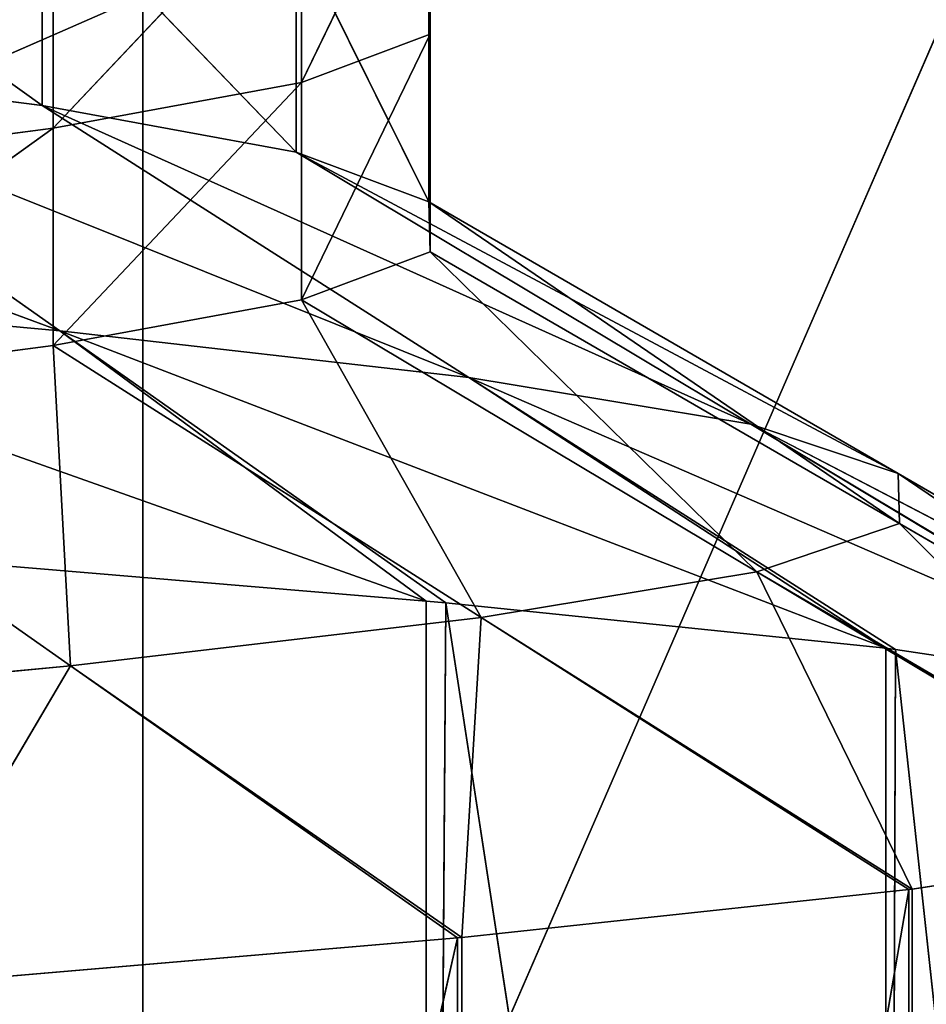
# Model space of a CAD drawing. Extents: x 12 to 103, y 2 to 366.
# Tile 473 of 656: x 60.936 to 61.457, y 245.355 to 245.921. Entities that reach past the tile are written whole.
import ezdxf

# ---------------------------------------------------------------- set-up
doc = ezdxf.new("R2010")
doc.units = 0
doc.header["$LTSCALE"] = 2.54
doc.layers.get('0').update_dxf_attribs({"color": 13, "linetype": 'CONTINUOUS'})

# ---------------------------------------------------------------- blocks, each defined once
blk = doc.blocks.new('SZCZOTKA_DO_WC_EQULA_WISZ_')
at = {"color": 0}
for p, q in [((61.17145, 246.06657, 58.50196), (61.17218, 245.91284, 58.93499)), ((61.17145, 246.06657, 58.50196), (61.17218, 245.91284, 58.93499)), ((61.17218, 246.03784, 58.93499), (61.09827, 245.88512, 59.35648)), ((61.17218, 246.03784, 58.93499), (61.09827, 245.88512, 59.35648)), ((61.17218, 246.03784, 58.93499), (61.17218, 245.91284, 58.93499)), ((61.17218, 246.03784, 58.93499), (61.17218, 245.91284, 58.93499)), ((60.73755, 246.02361, 57.31355), (60.94922, 245.87186, 57.6797)), ((60.73755, 246.02361, 57.31355), (60.94922, 245.87186, 57.6797)), ((61.09827, 246.01012, 59.35648), (60.95556, 245.85886, 59.75191)), ((61.09827, 246.01012, 59.35648), (60.95556, 245.85886, 59.75191)), ((61.09827, 246.01012, 59.35648), (61.09827, 245.88512, 59.35648)), ((61.09827, 246.01012, 59.35648), (61.09827, 245.88512, 59.35648)), ((60.94922, 245.99686, 57.6797), (60.94922, 245.87186, 57.6797)), ((60.94922, 245.99686, 57.6797), (60.94922, 245.87186, 57.6797)), ((60.94922, 245.99686, 57.6797), (61.09515, 245.845, 58.07724)), ((60.94922, 245.99686, 57.6797), (61.09515, 245.845, 58.07724)), ((60.95556, 245.98386, 59.75191), (60.95556, 245.85886, 59.75191)), ((60.95556, 245.98386, 59.75191), (60.95556, 245.85886, 59.75191)), ((61.09515, 245.97, 58.07724), (61.09515, 245.845, 58.07724)), ((61.09515, 245.97, 58.07724), (61.09515, 245.845, 58.07724)), ((61.09515, 245.97, 58.07724), (61.17145, 245.81657, 58.50196)), ((61.09515, 245.97, 58.07724), (61.17145, 245.81657, 58.50196)), ((61.17218, 245.91284, 58.93499), (61.17145, 245.94157, 58.50196)), ((61.17145, 245.94157, 58.50196), (61.17145, 245.81657, 58.50196)), ((61.17145, 245.94157, 58.50196), (61.17145, 245.81657, 58.50196)), ((61.17145, 245.94157, 58.50196), (61.17218, 245.78784, 58.93499)), ((61.17145, 245.94157, 58.50196), (61.17218, 245.78784, 58.93499)), ((61.17218, 245.91284, 58.93499), (61.17145, 245.94157, 58.50196)), ((56.43827, 243.935, 14.40648), (61.00701, 245.935, 14.40648)), ((56.43827, 243.935, 14.40648), (61.00701, 245.935, 14.40648)), ((61.47264, 245.935, 53.9595), (60.60375, 243.935, 53.55433)), ((61.47264, 245.935, 53.9595), (60.60375, 243.935, 53.55433)), ((61.00701, 243.935, 14.40648), (61.00701, 245.935, 14.40648)), ((61.00701, 243.935, 14.40648), (61.00701, 245.935, 14.40648)), ((60.46035, 245.92697, 56.98318), (60.95933, 245.74236, 57.15845)), ((60.46035, 245.92697, 56.98318), (60.95933, 245.74236, 57.15845)), ((61.09827, 245.88512, 59.35648), (61.17218, 245.91284, 58.93499)), ((61.17218, 245.91284, 58.93499), (61.09827, 245.76012, 59.35648)), ((61.17218, 245.91284, 58.93499), (61.09827, 245.76012, 59.35648)), ((61.09827, 245.88512, 59.35648), (61.17218, 245.91284, 58.93499)), ((61.17218, 245.91284, 58.93499), (61.17218, 245.78784, 58.93499)), ((61.17218, 245.91284, 58.93499), (61.17218, 245.78784, 58.93499)), ((60.94922, 245.87186, 57.6797), (60.73755, 245.89861, 57.31355)), ((61.1943, 245.71561, 57.56491), (60.73755, 245.89861, 57.31355)), ((60.94922, 245.87186, 57.6797), (60.73755, 245.89861, 57.31355)), ((60.95933, 245.74236, 57.15845), (60.73755, 245.89861, 57.31355)), ((61.1943, 245.71561, 57.56491), (60.73755, 245.89861, 57.31355)), ((60.95933, 245.74236, 57.15845), (60.73755, 245.89861, 57.31355)), ((60.95556, 245.85886, 59.75191), (61.09827, 245.88512, 59.35648)), ((61.09827, 245.88512, 59.35648), (60.95556, 245.73386, 59.75191)), ((61.09827, 245.88512, 59.35648), (60.95556, 245.73386, 59.75191)), ((60.95556, 245.85886, 59.75191), (61.09827, 245.88512, 59.35648)), ((61.09827, 245.88512, 59.35648), (61.09827, 245.76012, 59.35648)), ((61.09827, 245.88512, 59.35648), (61.09827, 245.76012, 59.35648)), ((61.09515, 245.845, 58.07724), (60.94922, 245.87186, 57.6797)), ((61.1943, 245.71561, 57.56491), (60.94922, 245.87186, 57.6797)), ((60.94922, 245.87186, 57.6797), (61.3563, 245.68875, 58.00621)), ((61.1943, 245.71561, 57.56491), (60.94922, 245.87186, 57.6797)), ((60.94922, 245.87186, 57.6797), (61.3563, 245.68875, 58.00621)), ((61.09515, 245.845, 58.07724), (60.94922, 245.87186, 57.6797)), ((60.74311, 245.83109, 60.12373), (60.95556, 245.85886, 59.75191)), ((60.95556, 245.85886, 59.75191), (60.74311, 245.70609, 60.12373)), ((60.95556, 245.85886, 59.75191), (60.74311, 245.70609, 60.12373)), ((60.74311, 245.83109, 60.12373), (60.95556, 245.85886, 59.75191)), ((60.95556, 245.85886, 59.75191), (60.95556, 245.73386, 59.75191)), ((60.95556, 245.85886, 59.75191), (60.95556, 245.73386, 59.75191)), ((61.17145, 245.81657, 58.50196), (61.09515, 245.845, 58.07724)), ((61.44099, 245.66032, 58.47767), (61.09515, 245.845, 58.07724)), ((61.17145, 245.81657, 58.50196), (61.09515, 245.845, 58.07724)), ((61.3563, 245.68875, 58.00621), (61.09515, 245.845, 58.07724)), ((61.44099, 245.66032, 58.47767), (61.09515, 245.845, 58.07724)), ((61.3563, 245.68875, 58.00621), (61.09515, 245.845, 58.07724)), ((61.17218, 245.78784, 58.93499), (61.17145, 245.81657, 58.50196)), ((61.44099, 245.66032, 58.47767), (61.17145, 245.81657, 58.50196)), ((61.17145, 245.81657, 58.50196), (61.44181, 245.63159, 58.95837)), ((61.44099, 245.66032, 58.47767), (61.17145, 245.81657, 58.50196)), ((61.17145, 245.81657, 58.50196), (61.44181, 245.63159, 58.95837)), ((61.17218, 245.78784, 58.93499), (61.17145, 245.81657, 58.50196)), ((61.09827, 245.76012, 59.35648), (61.17218, 245.78784, 58.93499)), ((61.09827, 245.76012, 59.35648), (61.17218, 245.78784, 58.93499)), ((61.35975, 245.60387, 59.42625), (61.17218, 245.78784, 58.93499)), ((61.44181, 245.63159, 58.95837), (61.17218, 245.78784, 58.93499)), ((61.35975, 245.60387, 59.42625), (61.17218, 245.78784, 58.93499)), ((61.44181, 245.63159, 58.95837), (61.17218, 245.78784, 58.93499)), ((60.95933, 245.74236, 57.15845), (60.65162, 245.77072, 56.79171)), ((60.65162, 245.77072, 56.79171), (61.16978, 245.58714, 56.98727)), ((60.65162, 245.77072, 56.79171), (61.16978, 245.58714, 56.98727)), ((60.95933, 245.74236, 57.15845), (60.65162, 245.77072, 56.79171)), ((60.95556, 245.73386, 59.75191), (61.09827, 245.76012, 59.35648)), ((60.95556, 245.73386, 59.75191), (61.09827, 245.76012, 59.35648)), ((61.35975, 245.60387, 59.42625), (61.09827, 245.76012, 59.35648)), ((61.09827, 245.76012, 59.35648), (61.20134, 245.57761, 59.86521)), ((61.35975, 245.60387, 59.42625), (61.09827, 245.76012, 59.35648)), ((61.09827, 245.76012, 59.35648), (61.20134, 245.57761, 59.86521)), ((61.43394, 245.56, 57.43858), (60.95933, 245.74236, 57.15845)), ((60.95933, 245.74236, 57.15845), (61.1943, 245.71561, 57.56491)), ((60.95933, 245.74236, 57.15845), (61.1943, 245.71561, 57.56491)), ((60.95933, 245.74236, 57.15845), (61.16978, 245.58714, 56.98727)), ((60.95933, 245.74236, 57.15845), (61.16978, 245.58714, 56.98727)), ((60.95933, 245.74236, 57.15845), (61.18111, 245.58611, 57.00336)), ((60.95933, 245.74236, 57.15845), (61.18111, 245.58611, 57.00336)), ((61.43394, 245.56, 57.43858), (60.95933, 245.74236, 57.15845)), ((60.74311, 245.70609, 60.12373), (60.95556, 245.73386, 59.75191)), ((60.74311, 245.70609, 60.12373), (60.95556, 245.73386, 59.75191)), ((60.96551, 245.54984, 60.27795), (60.95556, 245.73386, 59.75191)), ((61.20134, 245.57761, 59.86521), (60.95556, 245.73386, 59.75191)), ((60.96551, 245.54984, 60.27795), (60.95556, 245.73386, 59.75191)), ((61.20134, 245.57761, 59.86521), (60.95556, 245.73386, 59.75191)), ((61.3563, 245.68875, 58.00621), (61.1943, 245.71561, 57.56491)), ((61.43938, 245.55936, 57.45011), (61.1943, 245.71561, 57.56491)), ((61.1943, 245.71561, 57.56491), (61.61573, 245.53284, 57.9289)), ((61.1943, 245.71561, 57.56491), (61.61573, 245.53284, 57.9289)), ((61.3563, 245.68875, 58.00621), (61.1943, 245.71561, 57.56491)), ((61.43394, 245.56, 57.43858), (61.1943, 245.71561, 57.56491)), ((61.43938, 245.55936, 57.45011), (61.1943, 245.71561, 57.56491)), ((61.43394, 245.56, 57.43858), (61.1943, 245.71561, 57.56491)), ((60.96551, 245.54984, 60.27795), (60.74311, 245.70609, 60.12373)), ((60.96551, 245.54984, 60.27795), (60.74311, 245.70609, 60.12373)), ((61.70961, 245.50462, 58.44334), (61.3563, 245.68875, 58.00621)), ((61.3563, 245.68875, 58.00621), (61.44099, 245.66032, 58.47767)), ((61.3563, 245.68875, 58.00621), (61.44099, 245.66032, 58.47767)), ((61.3563, 245.68875, 58.00621), (61.61573, 245.53284, 57.9289)), ((61.3563, 245.68875, 58.00621), (61.61573, 245.53284, 57.9289)), ((61.3563, 245.68875, 58.00621), (61.61744, 245.5325, 57.93517)), ((61.3563, 245.68875, 58.00621), (61.61744, 245.5325, 57.93517)), ((61.70961, 245.50462, 58.44334), (61.3563, 245.68875, 58.00621)), ((61.44181, 245.63159, 58.95837), (61.44099, 245.66032, 58.47767)), ((61.71053, 245.50407, 58.45338), (61.44099, 245.66032, 58.47767)), ((61.44099, 245.66032, 58.47767), (61.71273, 245.47618, 58.96627)), ((61.44099, 245.66032, 58.47767), (61.71273, 245.47618, 58.96627)), ((61.44181, 245.63159, 58.95837), (61.44099, 245.66032, 58.47767)), ((61.70961, 245.50462, 58.44334), (61.44099, 245.66032, 58.47767)), ((61.71053, 245.50407, 58.45338), (61.44099, 245.66032, 58.47767)), ((61.70961, 245.50462, 58.44334), (61.44099, 245.66032, 58.47767)), ((61.44181, 245.63159, 58.95837), (61.35975, 245.60387, 59.42625)), ((61.44181, 245.63159, 58.95837), (61.35975, 245.60387, 59.42625)), ((61.625, 245.44838, 59.48179), (61.44181, 245.63159, 58.95837)), ((61.44181, 245.63159, 58.95837), (61.71273, 245.47618, 58.96627)), ((61.44181, 245.63159, 58.95837), (61.71273, 245.47618, 58.96627)), ((61.44181, 245.63159, 58.95837), (61.71143, 245.47534, 58.98174)), ((61.44181, 245.63159, 58.95837), (61.71143, 245.47534, 58.98174)), ((61.625, 245.44838, 59.48179), (61.44181, 245.63159, 58.95837)), ((60.84289, 245.61447, 56.60025), (61.16978, 245.58714, 56.98727)), ((60.84289, 245.61447, 56.60025), (61.16978, 245.58714, 56.98727)), ((61.20134, 245.57761, 59.86521), (61.35975, 245.60387, 59.42625)), ((61.20134, 245.57761, 59.86521), (61.35975, 245.60387, 59.42625)), ((61.62124, 245.44762, 59.49601), (61.35975, 245.60387, 59.42625)), ((61.35975, 245.60387, 59.42625), (61.44908, 245.4216, 59.97425)), ((61.35975, 245.60387, 59.42625), (61.44908, 245.4216, 59.97425)), ((61.625, 245.44838, 59.48179), (61.35975, 245.60387, 59.42625)), ((61.62124, 245.44762, 59.49601), (61.35975, 245.60387, 59.42625)), ((61.625, 245.44838, 59.48179), (61.35975, 245.60387, 59.42625)), ((61.16978, 245.58714, 56.98727), (61.16978, 243.935, 56.98727)), ((61.16978, 245.58714, 56.98727), (61.16978, 243.935, 56.98727)), ((61.16978, 245.58714, 56.98727), (61.18111, 245.58611, 57.00336)), ((61.16978, 245.58714, 56.98727), (61.18111, 245.58611, 57.00336)), ((61.16978, 243.935, 56.98727), (61.18111, 245.58611, 57.00336)), ((61.16978, 243.935, 56.98727), (61.18111, 245.58611, 57.00336)), ((61.18111, 245.58611, 57.00336), (61.43395, 243.935, 57.43858)), ((61.18111, 245.58611, 57.00336), (61.43395, 243.935, 57.43858)), ((61.18111, 245.58611, 57.00336), (61.43394, 245.56, 57.43858)), ((61.18111, 245.58611, 57.00336), (61.43394, 245.56, 57.43858)), ((61.20134, 245.57761, 59.86521), (60.96551, 245.54984, 60.27795)), ((61.20134, 245.57761, 59.86521), (60.96551, 245.54984, 60.27795)), ((61.19032, 245.39381, 60.42867), (61.20134, 245.57761, 59.86521)), ((61.19032, 245.39381, 60.42867), (61.20134, 245.57761, 59.86521)), ((61.20134, 245.57761, 59.86521), (61.44908, 245.4216, 59.97425)), ((61.20134, 245.57761, 59.86521), (61.44908, 245.4216, 59.97425)), ((61.20134, 245.57761, 59.86521), (61.44712, 245.42136, 59.9785)), ((61.20134, 245.57761, 59.86521), (61.44712, 245.42136, 59.9785)), ((61.43394, 245.56, 57.43858), (61.43395, 243.935, 57.43858)), ((61.43394, 245.56, 57.43858), (61.43395, 243.935, 57.43858)), ((61.43394, 245.56, 57.43858), (61.43938, 245.55936, 57.45011)), ((61.43394, 245.56, 57.43858), (61.43938, 245.55936, 57.45011)), ((61.43395, 243.935, 57.43858), (61.43938, 245.55936, 57.45011)), ((61.43395, 243.935, 57.43858), (61.43938, 245.55936, 57.45011)), ((61.43938, 245.55936, 57.45011), (61.61573, 243.935, 57.9289)), ((61.43938, 245.55936, 57.45011), (61.61573, 243.935, 57.9289)), ((61.43938, 245.55936, 57.45011), (61.61573, 245.53284, 57.9289)), ((61.43938, 245.55936, 57.45011), (61.61573, 245.53284, 57.9289)), ((60.65781, 245.52109, 60.64736), (60.96551, 245.54984, 60.27795)), ((60.65781, 245.52109, 60.64736), (60.96551, 245.54984, 60.27795)), ((60.96551, 245.54984, 60.27795), (60.85658, 245.36537, 60.83126)), ((60.96551, 245.54984, 60.27795), (60.85658, 245.36537, 60.83126)), ((61.1879, 245.39359, 60.43216), (60.96551, 245.54984, 60.27795)), ((61.19032, 245.39381, 60.42867), (60.96551, 245.54984, 60.27795)), ((61.1879, 245.39359, 60.43216), (60.96551, 245.54984, 60.27795)), ((61.19032, 245.39381, 60.42867), (60.96551, 245.54984, 60.27795)), ((61.62124, 245.44762, 59.49601), (61.44908, 245.4216, 59.97425)), ((61.62124, 245.44762, 59.49601), (61.44908, 245.4216, 59.97425)), ((61.44712, 245.42136, 59.9785), (61.19032, 243.935, 60.42867)), ((61.44712, 245.42136, 59.9785), (61.19032, 243.935, 60.42867)), ((61.44712, 245.42136, 59.9785), (61.19032, 245.39381, 60.42867)), ((61.44712, 245.42136, 59.9785), (61.19032, 245.39381, 60.42867)), ((61.44908, 245.4216, 59.97425), (61.44712, 245.42136, 59.9785)), ((61.44908, 245.4216, 59.97425), (61.44712, 245.42136, 59.9785)), ((61.44908, 243.935, 59.97424), (61.44712, 245.42136, 59.9785)), ((61.44908, 243.935, 59.97424), (61.44712, 245.42136, 59.9785)), ((61.44908, 245.4216, 59.97425), (61.44908, 243.935, 59.97424)), ((61.44908, 245.4216, 59.97425), (61.44908, 243.935, 59.97424)), ((61.1879, 245.39359, 60.43216), (60.85658, 243.935, 60.83126)), ((61.1879, 245.39359, 60.43216), (60.85658, 243.935, 60.83126)), ((61.1879, 245.39359, 60.43216), (60.85658, 245.36537, 60.83126)), ((61.1879, 245.39359, 60.43216), (60.85658, 245.36537, 60.83126)), ((61.19032, 245.39381, 60.42867), (61.1879, 245.39359, 60.43216)), ((61.19032, 245.39381, 60.42867), (61.1879, 245.39359, 60.43216)), ((61.19032, 243.935, 60.42867), (61.1879, 245.39359, 60.43216)), ((61.19032, 243.935, 60.42867), (61.1879, 245.39359, 60.43216)), ((61.19032, 245.39381, 60.42867), (61.19032, 243.935, 60.42867)), ((61.19032, 245.39381, 60.42867), (61.19032, 243.935, 60.42867))]:
    blk.add_line(p, q, dxfattribs=at)
mesh = blk.add_polyface(dxfattribs=at)
corners = [(61.17145, 246.06657, 58.50196), (61.17218, 245.91284, 58.93499), (61.17145, 245.94157, 58.50196)]
mesh.append_faces([[corners[k] for k in face] for face in [(0, 1, 2)]], dxfattribs={"color": 0})
mesh = blk.add_polyface(dxfattribs=at)
corners = [(61.17145, 246.06657, 58.50196), (61.17218, 246.03784, 58.93499), (61.17218, 245.91284, 58.93499)]
mesh.append_faces([[corners[k] for k in face] for face in [(0, 1, 2)]], dxfattribs={"color": 0})
mesh = blk.add_polyface(dxfattribs=at)
corners = [(61.17218, 246.03784, 58.93499), (61.09827, 245.88512, 59.35648), (61.17218, 245.91284, 58.93499)]
mesh.append_faces([[corners[k] for k in face] for face in [(0, 1, 2)]], dxfattribs={"color": 0})
mesh = blk.add_polyface(dxfattribs=at)
corners = [(61.17218, 246.03784, 58.93499), (61.09827, 246.01012, 59.35648), (61.09827, 245.88512, 59.35648)]
mesh.append_faces([[corners[k] for k in face] for face in [(0, 1, 2)]], dxfattribs={"color": 0})
mesh = blk.add_polyface(dxfattribs=at)
corners = [(60.73755, 246.02361, 57.31355), (60.94922, 245.87186, 57.6797), (60.73755, 245.89861, 57.31355)]
mesh.append_faces([[corners[k] for k in face] for face in [(0, 1, 2)]], dxfattribs={"color": 0})
mesh = blk.add_polyface(dxfattribs=at)
corners = [(60.73755, 246.02361, 57.31355), (60.94922, 245.99686, 57.6797), (60.94922, 245.87186, 57.6797)]
mesh.append_faces([[corners[k] for k in face] for face in [(0, 1, 2)]], dxfattribs={"color": 0})
mesh = blk.add_polyface(dxfattribs=at)
corners = [(61.09827, 246.01012, 59.35648), (60.95556, 245.85886, 59.75191), (61.09827, 245.88512, 59.35648)]
mesh.append_faces([[corners[k] for k in face] for face in [(0, 1, 2)]], dxfattribs={"color": 0})
mesh = blk.add_polyface(dxfattribs=at)
corners = [(61.09827, 246.01012, 59.35648), (60.95556, 245.98386, 59.75191), (60.95556, 245.85886, 59.75191)]
mesh.append_faces([[corners[k] for k in face] for face in [(0, 1, 2)]], dxfattribs={"color": 0})
mesh = blk.add_polyface(dxfattribs=at)
corners = [(60.94922, 245.99686, 57.6797), (61.09515, 245.845, 58.07724), (60.94922, 245.87186, 57.6797)]
mesh.append_faces([[corners[k] for k in face] for face in [(0, 1, 2)]], dxfattribs={"color": 0})
mesh = blk.add_polyface(dxfattribs=at)
corners = [(60.94922, 245.99686, 57.6797), (61.09515, 245.97, 58.07724), (61.09515, 245.845, 58.07724)]
mesh.append_faces([[corners[k] for k in face] for face in [(0, 1, 2)]], dxfattribs={"color": 0})
mesh = blk.add_polyface(dxfattribs=at)
corners = [(60.95556, 245.98386, 59.75191), (60.74311, 245.83109, 60.12373), (60.95556, 245.85886, 59.75191)]
mesh.append_faces([[corners[k] for k in face] for face in [(0, 1, 2)]], dxfattribs={"color": 0})
mesh = blk.add_polyface(dxfattribs=at)
corners = [(60.95556, 245.98386, 59.75191), (60.74311, 245.95609, 60.12373), (60.74311, 245.83109, 60.12373)]
mesh.append_faces([[corners[k] for k in face] for face in [(0, 1, 2)]], dxfattribs={"color": 0})
mesh = blk.add_polyface(dxfattribs=at)
corners = [(61.09515, 245.97, 58.07724), (61.17145, 245.81657, 58.50196), (61.09515, 245.845, 58.07724)]
mesh.append_faces([[corners[k] for k in face] for face in [(0, 1, 2)]], dxfattribs={"color": 0})
mesh = blk.add_polyface(dxfattribs=at)
corners = [(61.09515, 245.97, 58.07724), (61.17145, 245.94157, 58.50196), (61.17145, 245.81657, 58.50196)]
mesh.append_faces([[corners[k] for k in face] for face in [(0, 1, 2)]], dxfattribs={"color": 0})
mesh = blk.add_polyface(dxfattribs=at)
corners = [(61.17145, 245.94157, 58.50196), (61.17218, 245.78784, 58.93499), (61.17145, 245.81657, 58.50196)]
mesh.append_faces([[corners[k] for k in face] for face in [(0, 1, 2)]], dxfattribs={"color": 0})
mesh = blk.add_polyface(dxfattribs=at)
corners = [(61.17145, 245.94157, 58.50196), (61.17218, 245.91284, 58.93499), (61.17218, 245.78784, 58.93499)]
mesh.append_faces([[corners[k] for k in face] for face in [(0, 1, 2)]], dxfattribs={"color": 0})
mesh = blk.add_polyface(dxfattribs=at)
corners = [(61.00701, 243.935, 14.40648), (56.43827, 243.935, 14.40648), (61.00701, 245.935, 14.40648)]
mesh.append_faces([[corners[k] for k in face] for face in [(0, 1, 2)]], dxfattribs={"color": 0})
mesh = blk.add_polyface(dxfattribs=at)
corners = [(61.00701, 245.935, 14.40648), (56.43827, 243.935, 14.40648), (56.43827, 245.935, 14.40648)]
mesh.append_faces([[corners[k] for k in face] for face in [(0, 1, 2)]], dxfattribs={"color": 0})
mesh = blk.add_polyface(dxfattribs=at)
corners = [(63.28532, 245.935, 102.86244), (58.72264, 245.935, 103.09763), (63.28532, 243.935, 102.86244)]
mesh.append_faces([[corners[k] for k in face] for face in [(0, 1, 2)]], dxfattribs={"color": 0})
mesh = blk.add_polyface(dxfattribs=at)
corners = [(63.28532, 243.935, 102.86244), (58.72264, 245.935, 103.09763), (58.72264, 243.935, 103.09763)]
mesh.append_faces([[corners[k] for k in face] for face in [(0, 1, 2)]], dxfattribs={"color": 0})
mesh = blk.add_polyface(dxfattribs=at)
corners = [(61.47264, 243.935, 63.48578), (60.60375, 243.935, 63.89095), (60.60375, 245.935, 63.89095)]
mesh.append_faces([[corners[k] for k in face] for face in [(0, 1, 2)]], dxfattribs={"color": 0})
mesh = blk.add_polyface(dxfattribs=at)
corners = [(61.47264, 243.935, 63.48578), (60.60375, 245.935, 63.89095), (61.47264, 245.935, 63.48578)]
mesh.append_faces([[corners[k] for k in face] for face in [(0, 1, 2)]], dxfattribs={"color": 0})
mesh = blk.add_polyface(dxfattribs=at)
corners = [(61.47264, 245.935, 53.9595), (60.60375, 243.935, 53.55433), (61.47264, 243.935, 53.9595)]
mesh.append_faces([[corners[k] for k in face] for face in [(0, 1, 2)]], dxfattribs={"color": 0})
mesh = blk.add_polyface(dxfattribs=at)
corners = [(61.47264, 245.935, 53.9595), (60.60375, 245.935, 53.55433), (60.60375, 243.935, 53.55433)]
mesh.append_faces([[corners[k] for k in face] for face in [(0, 1, 2)]], dxfattribs={"color": 0})
mesh = blk.add_polyface(dxfattribs=at)
corners = [(65.55153, 243.935, 14.87624), (61.00701, 243.935, 14.40648), (65.55153, 245.935, 14.87624)]
mesh.append_faces([[corners[k] for k in face] for face in [(0, 1, 2)]], dxfattribs={"color": 0})
mesh = blk.add_polyface(dxfattribs=at)
corners = [(65.55153, 245.935, 14.87624), (61.00701, 243.935, 14.40648), (61.00701, 245.935, 14.40648)]
mesh.append_faces([[corners[k] for k in face] for face in [(0, 1, 2)]], dxfattribs={"color": 0})
mesh = blk.add_polyface(dxfattribs=at)
corners = [(60.95933, 245.74236, 57.15845), (60.65162, 245.77072, 56.79171), (60.46035, 245.92697, 56.98318)]
mesh.append_faces([[corners[k] for k in face] for face in [(0, 1, 2)]], dxfattribs={"color": 0})
mesh = blk.add_polyface(dxfattribs=at)
corners = [(60.73755, 245.89861, 57.31355), (60.95933, 245.74236, 57.15845), (60.46035, 245.92697, 56.98318)]
mesh.append_faces([[corners[k] for k in face] for face in [(0, 1, 2)]], dxfattribs={"color": 0})
mesh = blk.add_polyface(dxfattribs=at)
corners = [(61.17218, 245.91284, 58.93499), (61.09827, 245.76012, 59.35648), (61.17218, 245.78784, 58.93499)]
mesh.append_faces([[corners[k] for k in face] for face in [(0, 1, 2)]], dxfattribs={"color": 0})
mesh = blk.add_polyface(dxfattribs=at)
corners = [(61.17218, 245.91284, 58.93499), (61.09827, 245.88512, 59.35648), (61.09827, 245.76012, 59.35648)]
mesh.append_faces([[corners[k] for k in face] for face in [(0, 1, 2)]], dxfattribs={"color": 0})
mesh = blk.add_polyface(dxfattribs=at)
corners = [(60.94922, 245.87186, 57.6797), (61.1943, 245.71561, 57.56491), (60.73755, 245.89861, 57.31355)]
mesh.append_faces([[corners[k] for k in face] for face in [(0, 1, 2)]], dxfattribs={"color": 0})
mesh = blk.add_polyface(dxfattribs=at)
corners = [(61.1943, 245.71561, 57.56491), (60.95933, 245.74236, 57.15845), (60.73755, 245.89861, 57.31355)]
mesh.append_faces([[corners[k] for k in face] for face in [(0, 1, 2)]], dxfattribs={"color": 0})
mesh = blk.add_polyface(dxfattribs=at)
corners = [(61.09827, 245.88512, 59.35648), (60.95556, 245.73386, 59.75191), (61.09827, 245.76012, 59.35648)]
mesh.append_faces([[corners[k] for k in face] for face in [(0, 1, 2)]], dxfattribs={"color": 0})
mesh = blk.add_polyface(dxfattribs=at)
corners = [(61.09827, 245.88512, 59.35648), (60.95556, 245.85886, 59.75191), (60.95556, 245.73386, 59.75191)]
mesh.append_faces([[corners[k] for k in face] for face in [(0, 1, 2)]], dxfattribs={"color": 0})
mesh = blk.add_polyface(dxfattribs=at)
corners = [(61.3563, 245.68875, 58.00621), (61.1943, 245.71561, 57.56491), (60.94922, 245.87186, 57.6797)]
mesh.append_faces([[corners[k] for k in face] for face in [(0, 1, 2)]], dxfattribs={"color": 0})
mesh = blk.add_polyface(dxfattribs=at)
corners = [(61.09515, 245.845, 58.07724), (61.3563, 245.68875, 58.00621), (60.94922, 245.87186, 57.6797)]
mesh.append_faces([[corners[k] for k in face] for face in [(0, 1, 2)]], dxfattribs={"color": 0})
mesh = blk.add_polyface(dxfattribs=at)
corners = [(60.95556, 245.85886, 59.75191), (60.74311, 245.70609, 60.12373), (60.95556, 245.73386, 59.75191)]
mesh.append_faces([[corners[k] for k in face] for face in [(0, 1, 2)]], dxfattribs={"color": 0})
mesh = blk.add_polyface(dxfattribs=at)
corners = [(60.95556, 245.85886, 59.75191), (60.74311, 245.83109, 60.12373), (60.74311, 245.70609, 60.12373)]
mesh.append_faces([[corners[k] for k in face] for face in [(0, 1, 2)]], dxfattribs={"color": 0})
mesh = blk.add_polyface(dxfattribs=at)
corners = [(61.17145, 245.81657, 58.50196), (61.44099, 245.66032, 58.47767), (61.09515, 245.845, 58.07724)]
mesh.append_faces([[corners[k] for k in face] for face in [(0, 1, 2)]], dxfattribs={"color": 0})
mesh = blk.add_polyface(dxfattribs=at)
corners = [(61.44099, 245.66032, 58.47767), (61.3563, 245.68875, 58.00621), (61.09515, 245.845, 58.07724)]
mesh.append_faces([[corners[k] for k in face] for face in [(0, 1, 2)]], dxfattribs={"color": 0})
mesh = blk.add_polyface(dxfattribs=at)
corners = [(61.44181, 245.63159, 58.95837), (61.44099, 245.66032, 58.47767), (61.17145, 245.81657, 58.50196)]
mesh.append_faces([[corners[k] for k in face] for face in [(0, 1, 2)]], dxfattribs={"color": 0})
mesh = blk.add_polyface(dxfattribs=at)
corners = [(61.44181, 245.63159, 58.95837), (61.17145, 245.81657, 58.50196), (61.17218, 245.78784, 58.93499)]
mesh.append_faces([[corners[k] for k in face] for face in [(0, 1, 2)]], dxfattribs={"color": 0})
mesh = blk.add_polyface(dxfattribs=at)
corners = [(61.35975, 245.60387, 59.42625), (61.17218, 245.78784, 58.93499), (61.09827, 245.76012, 59.35648)]
mesh.append_faces([[corners[k] for k in face] for face in [(0, 1, 2)]], dxfattribs={"color": 0})
mesh = blk.add_polyface(dxfattribs=at)
corners = [(61.35975, 245.60387, 59.42625), (61.44181, 245.63159, 58.95837), (61.17218, 245.78784, 58.93499)]
mesh.append_faces([[corners[k] for k in face] for face in [(0, 1, 2)]], dxfattribs={"color": 0})
mesh = blk.add_polyface(dxfattribs=at)
corners = [(61.16978, 245.58714, 56.98727), (60.84289, 245.61447, 56.60025), (60.65162, 245.77072, 56.79171)]
mesh.append_faces([[corners[k] for k in face] for face in [(0, 1, 2)]], dxfattribs={"color": 0})
mesh = blk.add_polyface(dxfattribs=at)
corners = [(60.95933, 245.74236, 57.15845), (61.16978, 245.58714, 56.98727), (60.65162, 245.77072, 56.79171)]
mesh.append_faces([[corners[k] for k in face] for face in [(0, 1, 2)]], dxfattribs={"color": 0})
mesh = blk.add_polyface(dxfattribs=at)
corners = [(61.20134, 245.57761, 59.86521), (61.09827, 245.76012, 59.35648), (60.95556, 245.73386, 59.75191)]
mesh.append_faces([[corners[k] for k in face] for face in [(0, 1, 2)]], dxfattribs={"color": 0})
mesh = blk.add_polyface(dxfattribs=at)
corners = [(61.20134, 245.57761, 59.86521), (61.35975, 245.60387, 59.42625), (61.09827, 245.76012, 59.35648)]
mesh.append_faces([[corners[k] for k in face] for face in [(0, 1, 2)]], dxfattribs={"color": 0})
mesh = blk.add_polyface(dxfattribs=at)
corners = [(61.1943, 245.71561, 57.56491), (61.43394, 245.56, 57.43858), (60.95933, 245.74236, 57.15845)]
mesh.append_faces([[corners[k] for k in face] for face in [(0, 1, 2)]], dxfattribs={"color": 0})
mesh = blk.add_polyface(dxfattribs=at)
corners = [(60.95933, 245.74236, 57.15845), (61.18111, 245.58611, 57.00336), (61.16978, 245.58714, 56.98727)]
mesh.append_faces([[corners[k] for k in face] for face in [(0, 1, 2)]], dxfattribs={"color": 0})
mesh = blk.add_polyface(dxfattribs=at)
corners = [(61.43394, 245.56, 57.43858), (61.18111, 245.58611, 57.00336), (60.95933, 245.74236, 57.15845)]
mesh.append_faces([[corners[k] for k in face] for face in [(0, 1, 2)]], dxfattribs={"color": 0})
mesh = blk.add_polyface(dxfattribs=at)
corners = [(60.96551, 245.54984, 60.27795), (60.95556, 245.73386, 59.75191), (60.74311, 245.70609, 60.12373)]
mesh.append_faces([[corners[k] for k in face] for face in [(0, 1, 2)]], dxfattribs={"color": 0})
mesh = blk.add_polyface(dxfattribs=at)
corners = [(60.96551, 245.54984, 60.27795), (61.20134, 245.57761, 59.86521), (60.95556, 245.73386, 59.75191)]
mesh.append_faces([[corners[k] for k in face] for face in [(0, 1, 2)]], dxfattribs={"color": 0})
mesh = blk.add_polyface(dxfattribs=at)
corners = [(61.61573, 245.53284, 57.9289), (61.43938, 245.55936, 57.45011), (61.1943, 245.71561, 57.56491)]
mesh.append_faces([[corners[k] for k in face] for face in [(0, 1, 2)]], dxfattribs={"color": 0})
mesh = blk.add_polyface(dxfattribs=at)
corners = [(61.3563, 245.68875, 58.00621), (61.61573, 245.53284, 57.9289), (61.1943, 245.71561, 57.56491)]
mesh.append_faces([[corners[k] for k in face] for face in [(0, 1, 2)]], dxfattribs={"color": 0})
mesh = blk.add_polyface(dxfattribs=at)
corners = [(61.1943, 245.71561, 57.56491), (61.43938, 245.55936, 57.45011), (61.43394, 245.56, 57.43858)]
mesh.append_faces([[corners[k] for k in face] for face in [(0, 1, 2)]], dxfattribs={"color": 0})
mesh = blk.add_polyface(dxfattribs=at)
corners = [(60.65781, 245.52109, 60.64736), (60.96551, 245.54984, 60.27795), (60.74311, 245.70609, 60.12373)]
mesh.append_faces([[corners[k] for k in face] for face in [(0, 1, 2)]], dxfattribs={"color": 0})
mesh = blk.add_polyface(dxfattribs=at)
corners = [(61.44099, 245.66032, 58.47767), (61.70961, 245.50462, 58.44334), (61.3563, 245.68875, 58.00621)]
mesh.append_faces([[corners[k] for k in face] for face in [(0, 1, 2)]], dxfattribs={"color": 0})
mesh = blk.add_polyface(dxfattribs=at)
corners = [(61.3563, 245.68875, 58.00621), (61.61744, 245.5325, 57.93517), (61.61573, 245.53284, 57.9289)]
mesh.append_faces([[corners[k] for k in face] for face in [(0, 1, 2)]], dxfattribs={"color": 0})
mesh = blk.add_polyface(dxfattribs=at)
corners = [(61.70961, 245.50462, 58.44334), (61.61744, 245.5325, 57.93517), (61.3563, 245.68875, 58.00621)]
mesh.append_faces([[corners[k] for k in face] for face in [(0, 1, 2)]], dxfattribs={"color": 0})
mesh = blk.add_polyface(dxfattribs=at)
corners = [(61.71273, 245.47618, 58.96627), (61.71053, 245.50407, 58.45338), (61.44099, 245.66032, 58.47767)]
mesh.append_faces([[corners[k] for k in face] for face in [(0, 1, 2)]], dxfattribs={"color": 0})
mesh = blk.add_polyface(dxfattribs=at)
corners = [(61.71273, 245.47618, 58.96627), (61.44099, 245.66032, 58.47767), (61.44181, 245.63159, 58.95837)]
mesh.append_faces([[corners[k] for k in face] for face in [(0, 1, 2)]], dxfattribs={"color": 0})
mesh = blk.add_polyface(dxfattribs=at)
corners = [(61.44099, 245.66032, 58.47767), (61.71053, 245.50407, 58.45338), (61.70961, 245.50462, 58.44334)]
mesh.append_faces([[corners[k] for k in face] for face in [(0, 1, 2)]], dxfattribs={"color": 0})
mesh = blk.add_polyface(dxfattribs=at)
corners = [(61.625, 245.44838, 59.48179), (61.44181, 245.63159, 58.95837), (61.35975, 245.60387, 59.42625)]
mesh.append_faces([[corners[k] for k in face] for face in [(0, 1, 2)]], dxfattribs={"color": 0})
mesh = blk.add_polyface(dxfattribs=at)
corners = [(61.71143, 245.47534, 58.98174), (61.71273, 245.47618, 58.96627), (61.44181, 245.63159, 58.95837)]
mesh.append_faces([[corners[k] for k in face] for face in [(0, 1, 2)]], dxfattribs={"color": 0})
mesh = blk.add_polyface(dxfattribs=at)
corners = [(61.625, 245.44838, 59.48179), (61.71143, 245.47534, 58.98174), (61.44181, 245.63159, 58.95837)]
mesh.append_faces([[corners[k] for k in face] for face in [(0, 1, 2)]], dxfattribs={"color": 0})
mesh = blk.add_polyface(dxfattribs=at)
corners = [(60.84289, 245.61447, 56.60025), (61.16978, 243.935, 56.98727), (60.83126, 243.935, 56.5887)]
mesh.append_faces([[corners[k] for k in face] for face in [(0, 1, 2)]], dxfattribs={"color": 0})
mesh = blk.add_polyface(dxfattribs=at)
corners = [(60.84289, 245.61447, 56.60025), (61.16978, 245.58714, 56.98727), (61.16978, 243.935, 56.98727)]
mesh.append_faces([[corners[k] for k in face] for face in [(0, 1, 2)]], dxfattribs={"color": 0})
mesh = blk.add_polyface(dxfattribs=at)
corners = [(61.44908, 245.4216, 59.97425), (61.35975, 245.60387, 59.42625), (61.20134, 245.57761, 59.86521)]
mesh.append_faces([[corners[k] for k in face] for face in [(0, 1, 2)]], dxfattribs={"color": 0})
mesh = blk.add_polyface(dxfattribs=at)
corners = [(61.44908, 245.4216, 59.97425), (61.62124, 245.44762, 59.49601), (61.35975, 245.60387, 59.42625)]
mesh.append_faces([[corners[k] for k in face] for face in [(0, 1, 2)]], dxfattribs={"color": 0})
mesh = blk.add_polyface(dxfattribs=at)
corners = [(61.62124, 245.44762, 59.49601), (61.625, 245.44838, 59.48179), (61.35975, 245.60387, 59.42625)]
mesh.append_faces([[corners[k] for k in face] for face in [(0, 1, 2)]], dxfattribs={"color": 0})
mesh = blk.add_polyface(dxfattribs=at)
corners = [(61.16978, 245.58714, 56.98727), (61.18111, 245.58611, 57.00336), (61.16978, 243.935, 56.98727)]
mesh.append_faces([[corners[k] for k in face] for face in [(0, 1, 2)]], dxfattribs={"color": 0})
mesh = blk.add_polyface(dxfattribs=at)
corners = [(61.18111, 245.58611, 57.00336), (61.43395, 243.935, 57.43858), (61.16978, 243.935, 56.98727)]
mesh.append_faces([[corners[k] for k in face] for face in [(0, 1, 2)]], dxfattribs={"color": 0})
mesh = blk.add_polyface(dxfattribs=at)
corners = [(61.18111, 245.58611, 57.00336), (61.43394, 245.56, 57.43858), (61.43395, 243.935, 57.43858)]
mesh.append_faces([[corners[k] for k in face] for face in [(0, 1, 2)]], dxfattribs={"color": 0})
mesh = blk.add_polyface(dxfattribs=at)
corners = [(61.19032, 245.39381, 60.42867), (61.20134, 245.57761, 59.86521), (60.96551, 245.54984, 60.27795)]
mesh.append_faces([[corners[k] for k in face] for face in [(0, 1, 2)]], dxfattribs={"color": 0})
mesh = blk.add_polyface(dxfattribs=at)
corners = [(61.19032, 245.39381, 60.42867), (61.44712, 245.42136, 59.9785), (61.20134, 245.57761, 59.86521)]
mesh.append_faces([[corners[k] for k in face] for face in [(0, 1, 2)]], dxfattribs={"color": 0})
mesh = blk.add_polyface(dxfattribs=at)
corners = [(61.44712, 245.42136, 59.9785), (61.44908, 245.4216, 59.97425), (61.20134, 245.57761, 59.86521)]
mesh.append_faces([[corners[k] for k in face] for face in [(0, 1, 2)]], dxfattribs={"color": 0})
mesh = blk.add_polyface(dxfattribs=at)
corners = [(61.43394, 245.56, 57.43858), (61.43938, 245.55936, 57.45011), (61.43395, 243.935, 57.43858)]
mesh.append_faces([[corners[k] for k in face] for face in [(0, 1, 2)]], dxfattribs={"color": 0})
mesh = blk.add_polyface(dxfattribs=at)
corners = [(61.43938, 245.55936, 57.45011), (61.61573, 243.935, 57.9289), (61.43395, 243.935, 57.43858)]
mesh.append_faces([[corners[k] for k in face] for face in [(0, 1, 2)]], dxfattribs={"color": 0})
mesh = blk.add_polyface(dxfattribs=at)
corners = [(61.43938, 245.55936, 57.45011), (61.61573, 245.53284, 57.9289), (61.61573, 243.935, 57.9289)]
mesh.append_faces([[corners[k] for k in face] for face in [(0, 1, 2)]], dxfattribs={"color": 0})
mesh = blk.add_polyface(dxfattribs=at)
corners = [(60.85658, 245.36537, 60.83126), (60.96551, 245.54984, 60.27795), (60.65781, 245.52109, 60.64736)]
mesh.append_faces([[corners[k] for k in face] for face in [(0, 1, 2)]], dxfattribs={"color": 0})
mesh = blk.add_polyface(dxfattribs=at)
corners = [(60.85658, 245.36537, 60.83126), (61.1879, 245.39359, 60.43216), (60.96551, 245.54984, 60.27795)]
mesh.append_faces([[corners[k] for k in face] for face in [(0, 1, 2)]], dxfattribs={"color": 0})
mesh = blk.add_polyface(dxfattribs=at)
corners = [(61.1879, 245.39359, 60.43216), (61.19032, 245.39381, 60.42867), (60.96551, 245.54984, 60.27795)]
mesh.append_faces([[corners[k] for k in face] for face in [(0, 1, 2)]], dxfattribs={"color": 0})
mesh = blk.add_polyface(dxfattribs=at)
corners = [(61.62124, 245.44762, 59.49601), (61.44908, 243.935, 59.97424), (61.625, 243.935, 59.48179)]
mesh.append_faces([[corners[k] for k in face] for face in [(0, 1, 2)]], dxfattribs={"color": 0})
mesh = blk.add_polyface(dxfattribs=at)
corners = [(61.62124, 245.44762, 59.49601), (61.44908, 245.4216, 59.97425), (61.44908, 243.935, 59.97424)]
mesh.append_faces([[corners[k] for k in face] for face in [(0, 1, 2)]], dxfattribs={"color": 0})
mesh = blk.add_polyface(dxfattribs=at)
corners = [(61.44712, 245.42136, 59.9785), (61.19032, 243.935, 60.42867), (61.44908, 243.935, 59.97424)]
mesh.append_faces([[corners[k] for k in face] for face in [(0, 1, 2)]], dxfattribs={"color": 0})
mesh = blk.add_polyface(dxfattribs=at)
corners = [(61.44712, 245.42136, 59.9785), (61.19032, 245.39381, 60.42867), (61.19032, 243.935, 60.42867)]
mesh.append_faces([[corners[k] for k in face] for face in [(0, 1, 2)]], dxfattribs={"color": 0})
mesh = blk.add_polyface(dxfattribs=at)
corners = [(61.44908, 245.4216, 59.97425), (61.44712, 245.42136, 59.9785), (61.44908, 243.935, 59.97424)]
mesh.append_faces([[corners[k] for k in face] for face in [(0, 1, 2)]], dxfattribs={"color": 0})
mesh = blk.add_polyface(dxfattribs=at)
corners = [(61.1879, 245.39359, 60.43216), (60.85658, 243.935, 60.83126), (61.19032, 243.935, 60.42867)]
mesh.append_faces([[corners[k] for k in face] for face in [(0, 1, 2)]], dxfattribs={"color": 0})
mesh = blk.add_polyface(dxfattribs=at)
corners = [(61.1879, 245.39359, 60.43216), (60.85658, 245.36537, 60.83126), (60.85658, 243.935, 60.83126)]
mesh.append_faces([[corners[k] for k in face] for face in [(0, 1, 2)]], dxfattribs={"color": 0})
mesh = blk.add_polyface(dxfattribs=at)
corners = [(61.19032, 245.39381, 60.42867), (61.1879, 245.39359, 60.43216), (61.19032, 243.935, 60.42867)]
mesh.append_faces([[corners[k] for k in face] for face in [(0, 1, 2)]], dxfattribs={"color": 0})

msp = doc.modelspace()

# ---------------------------------------------------------------- block references
at = {"color": 0}
msp.add_blockref('SZCZOTKA_DO_WC_EQULA_WISZ_', (0, 0), dxfattribs=at)

doc.saveas('drawing.dxf')
